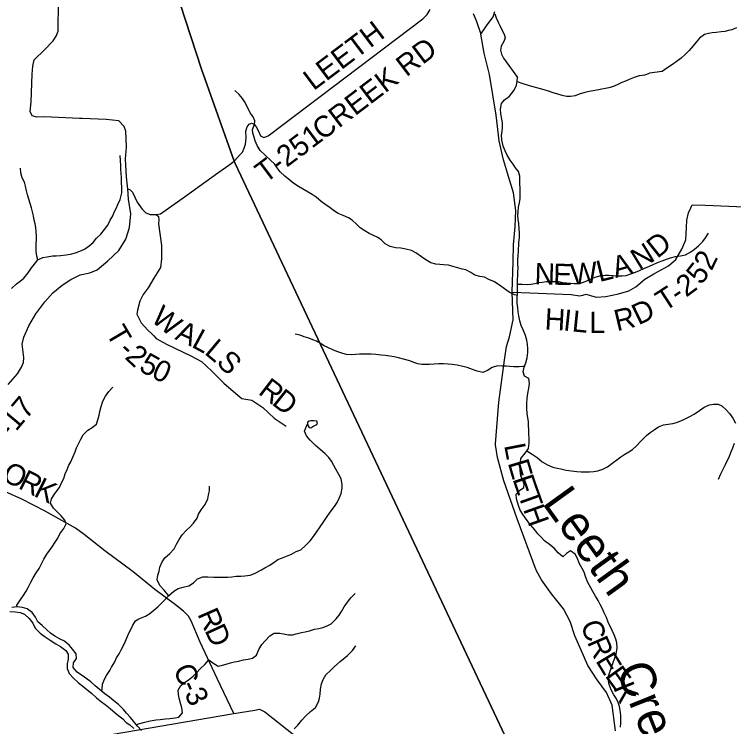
# Model space of a CAD drawing. Extents: x 1578669 to 1989827, y 208020 to 553079.
# Drawn here: x 1777435 to 1787639, y 401117 to 411216 of the extents above; entities that cross this region are included whole.
import ezdxf

# ---------------------------------------------------------------- set-up
doc = ezdxf.new("R2010")
doc.units = 0
for name, color, linetype in [('GM_X_County_Road', 7, 'Continuous'), ('GM_X_County_Road_Text', 7, 'Continuous'), ('GM_X_Minor_Lake', 7, 'Continuous'), ('GM_X_Minor_River', 7, 'Continuous'), ('GM_X_Minor_River_Text', 7, 'Continuous'), ('GM_X_State_Route', 7, 'Continuous'), ('GM_X_Township', 7, 'Continuous'), ('GM_X_Township_Road', 7, 'Continuous'), ('GM_X_Township_Road_Text', 7, 'Continuous')]:
    doc.layers.add(name, color=color, linetype=linetype)

msp = doc.modelspace()

# ---------------------------------------------------------------- linework, layer by layer
at = {"layer": 'GM_X_County_Road'}
for points in [[(1778358, 409740), (1777861, 409761), (1777753, 409757), (1777689, 409777), (1777660, 409840), (1777673, 409978), (1777688, 410369), (1777695, 410483), (1777718, 410569), (1777863, 410715), (1777984, 410842), (1778027, 410906), (1778054, 410980), (1778071, 412232)], [(1784055, 410934), (1784135, 411054), (1784226, 411183), (1784253, 411259)], [(1784263, 405128), (1784310, 405715), (1784387, 406314), (1784419, 406507), (1784460, 406644), (1784511, 406887), (1784497, 407278), (1784511, 407713), (1784518, 407946), (1784538, 408209), (1784551, 408433), (1784517, 408685), (1784432, 408963), (1784374, 409154), (1784312, 409423), (1784272, 409785), (1784176, 410362), (1784101, 410664), (1784055, 410934)], [(1777347, 405969), (1777477, 406118), (1777538, 406214), (1777563, 406282), (1777568, 406352), (1777545, 406539), (1777571, 406639), (1777642, 406799), (1777740, 406968), (1777866, 407139), (1777982, 407266), (1778115, 407375), (1778236, 407456), (1778369, 407525), (1778507, 407553), (1778609, 407596), (1778761, 407719), (1778915, 407870), (1779016, 408027), (1779066, 408195), (1779086, 408390), (1779056, 408595), (1779043, 408741), (1779038, 408780), (1779028, 408914), (1779010, 409163), (1779024, 409335), (1779023, 409450), (1779017, 409558), (1778993, 409624), (1778918, 409707), (1778737, 409723), (1778398, 409738), (1778358, 409740)], [(1785965, 401057), (1785914, 401419), (1785838, 401599), (1785702, 401779), (1785570, 401983), (1785478, 402199), (1785388, 402406), (1785322, 402606), (1785227, 402787), (1785055, 402998), (1784913, 403196), (1784839, 403335), (1784570, 404061), (1784381, 404603), (1784290, 404931), (1784262, 405112), (1784263, 405127), (1784263, 405128)], [(1780548, 401304), (1780310, 401799), (1780073, 402313), (1779943, 402618), (1779905, 402683), (1779834, 402752), (1779719, 402843), (1779427, 403061), (1779120, 403312), (1778717, 403611), (1778425, 403840), (1778304, 403929), (1777872, 404173), (1777542, 404343), (1777307, 404446)]]:
    msp.add_lwpolyline(points, dxfattribs=at)
at = {"layer": 'GM_X_Minor_Lake'}
for points in [[(1781593, 405410), (1781601, 405380), (1781617, 405359), (1781641, 405355), (1781685, 405381), (1781723, 405397), (1781735, 405417), (1781725, 405447), (1781685, 405451), (1781643, 405454), (1781617, 405448), (1781595, 405436)], [(1781595, 405436), (1781593, 405410)]]:
    msp.add_lwpolyline(points, dxfattribs=at)
at = {"layer": 'GM_X_Minor_River'}
for points in [[(1784250, 411222), (1784272, 411166), (1784300, 411104), (1784326, 411050), (1784352, 410997), (1784382, 410933), (1784398, 410881), (1784378, 410831), (1784342, 410767), (1784333, 410708), (1784345, 410654), (1784373, 410596), (1784410, 410544), (1784452, 410490), (1784571, 410323)], [(1787678, 411025), (1787616, 410999), (1787566, 410985), (1787514, 410973), (1787462, 410969), (1787394, 410961), (1787334, 410955), (1787281, 410945), (1787225, 410929), (1787153, 410879), (1787109, 410822), (1787067, 410770), (1787009, 410702), (1786957, 410650), (1786895, 410596), (1786825, 410541), (1786771, 410503), (1786694, 410453), (1786624, 410407), (1786448, 410381)], [(1784607, 406869), (1784592, 406941), (1784584, 406997), (1784576, 407055), (1784570, 407120), (1784571, 407330), (1784573, 407406), (1784575, 407456), (1784576, 407510), (1784580, 407567), (1784582, 407623), (1784580, 407673), (1784578, 407737), (1784581, 407799), (1784585, 407855), (1784593, 407975), (1784601, 408058), (1784602, 408118), (1784598, 408172), (1784592, 408252), (1784584, 408314), (1784580, 408364), (1784581, 408416), (1784589, 408483), (1784603, 408545), (1784613, 408605), (1784613, 408671), (1784610, 408747), (1784604, 408819), (1784604, 408921), (1784587, 408990), (1784547, 409042), (1784513, 409094), (1784471, 409150), (1784423, 409231), (1784398, 409283), (1784370, 409349), (1784350, 409435), (1784348, 409502), (1784355, 409554), (1784361, 409614), (1784361, 409676), (1784353, 409730), (1784339, 409806), (1784330, 409872), (1784346, 409953), (1784388, 410004), (1784458, 410058), (1784524, 410142), (1784559, 410212), (1784569, 410270), (1784571, 410323)], [(1784568, 410266), (1784649, 410238), (1784723, 410214), (1784774, 410198), (1784842, 410179), (1784894, 410163), (1784946, 410149), (1785008, 410131), (1785076, 410108), (1785128, 410096), (1785204, 410072), (1785272, 410056), (1785326, 410054), (1785394, 410067), (1785454, 410089), (1785532, 410113), (1785588, 410125), (1785648, 410137), (1785700, 410145), (1785770, 410158), (1785822, 410168), (1785892, 410184), (1785948, 410202), (1786002, 410226), (1786058, 410256), (1786110, 410275), (1786164, 410299), (1786232, 410325), (1786306, 410349), (1786378, 410361), (1786448, 410381)], [(1784571, 407232), (1784531, 407240), (1784455, 407276), (1784389, 407325), (1784317, 407377), (1784238, 407427), (1784176, 407452), (1784104, 407488), (1784038, 407498), (1783968, 407520), (1783912, 407557), (1783840, 407593), (1783787, 407605), (1783727, 407621), (1783655, 407642), (1783593, 407658), (1783523, 407666), (1783471, 407668), (1783415, 407675), (1783345, 407693), (1783273, 407735), (1783210, 407779), (1783132, 407834), (1783068, 407866), (1782990, 407888), (1782916, 407901), (1782844, 407907), (1782766, 407925), (1782697, 407960), (1782645, 408012), (1782593, 408050), (1782521, 408084), (1782467, 408109), (1782407, 408149), (1782342, 408189), (1782290, 408239), (1782226, 408298), (1782174, 408332), (1782098, 408362), (1782031, 408393), (1781979, 408425), (1781913, 408473), (1781841, 408524), (1781789, 408562), (1781718, 408622), (1781658, 408662), (1781604, 408693), (1781546, 408727), (1781464, 408777), (1781402, 408818), (1781347, 408862), (1781271, 408920), (1781207, 408985), (1781163, 409039), (1781124, 409097), (1781072, 409145), (1780992, 409218), (1780920, 409284), (1780879, 409355), (1780851, 409423), (1780835, 409475), (1780819, 409533), (1780815, 409583), (1780844, 409653), (1780848, 409705), (1780824, 409762), (1780782, 409822), (1780711, 409966), (1780673, 410021), (1780625, 410079), (1780561, 410135)], [(1777395, 407331), (1777467, 407397), (1777519, 407431), (1777571, 407477), (1777633, 407551), (1777679, 407623), (1777720, 407675), (1777768, 407735), (1777838, 407769), (1777902, 407779), (1777976, 407791), (1778028, 407792), (1778090, 407798), (1778170, 407804), (1778232, 407816), (1778300, 407834), (1778364, 407859), (1778432, 407887), (1778498, 407933), (1778552, 407983), (1778600, 408045), (1778660, 408101), (1778714, 408165), (1778759, 408229), (1778795, 408297), (1778831, 408361), (1778851, 408411), (1778877, 408463), (1778901, 408521), (1778936, 408593), (1778958, 408687), (1778960, 408763), (1778956, 408834), (1778955, 408904), (1778951, 408960), (1778947, 409018), (1778945, 409072), (1778941, 409146), (1778936, 409215)], [(1777768, 407735), (1777752, 407787), (1777746, 407855), (1777744, 407906), (1777746, 407968), (1777749, 408018), (1777747, 408068), (1777745, 408136), (1777739, 408192), (1777731, 408244), (1777718, 408300), (1777706, 408361), (1777692, 408417), (1777678, 408471), (1777658, 408535), (1777639, 408595), (1777621, 408658), (1777609, 408712), (1777593, 408780), (1777578, 408836), (1777544, 408898), (1777528, 408967), (1777522, 409035)], [(1784573, 407391), (1784641, 407392), (1784711, 407388), (1784763, 407392), (1784821, 407401), (1784875, 407413), (1784927, 407421), (1784981, 407427), (1785045, 407429), (1785159, 407428), (1785215, 407416), (1785319, 407404), (1785377, 407398), (1785431, 407399), (1785483, 407409), (1785549, 407435), (1785605, 407461), (1785675, 407489), (1785761, 407513), (1785817, 407520), (1785871, 407518), (1785925, 407514), (1785989, 407508), (1786058, 407510), (1786114, 407515), (1786168, 407533), (1786224, 407549), (1786305, 407585), (1786375, 407619), (1786437, 407643), (1786509, 407672), (1786573, 407702), (1786627, 407722), (1786687, 407746), (1786743, 407762), (1786815, 407784), (1786885, 407790), (1786957, 407805), (1787031, 407847), (1787085, 407885), (1787141, 407933), (1787203, 407995), (1787241, 408047), (1787282, 408113)], [(1786035, 401108), (1786039, 401166), (1786039, 401220), (1786038, 401272), (1786028, 401348), (1786018, 401400), (1786000, 401457), (1785976, 401509), (1785939, 401569), (1785903, 401637), (1785875, 401714), (1785863, 401768), (1785866, 401834), (1785882, 401888), (1785906, 401958), (1785932, 402026), (1785948, 402078), (1785971, 402146), (1785987, 402232), (1785983, 402304), (1785969, 402355), (1785945, 402417), (1785918, 402481), (1785860, 402598), (1785834, 402666), (1785805, 402730), (1785773, 402796), (1785745, 402846), (1785717, 402903), (1785682, 402967), (1785644, 403033), (1785612, 403085), (1785570, 403160), (1785537, 403246), (1785517, 403308), (1785491, 403358), (1785451, 403427), (1785418, 403511), (1785392, 403563), (1785324, 403609), (1785268, 403572), (1785214, 403526), (1785148, 403582), (1785092, 403646), (1785026, 403701), (1784957, 403749), (1784909, 403801), (1784861, 403852), (1784819, 403906), (1784760, 403974), (1784712, 404038), (1784652, 404121), (1784610, 404187), (1784593, 404237), (1784571, 404297), (1784559, 404348), (1784553, 404412), (1784601, 404466), (1784661, 404506), (1784668, 404556), (1784642, 404622), (1784622, 404674), (1784612, 404748), (1784613, 404814), (1784615, 404865), (1784621, 404917), (1784681, 404993), (1784729, 405061), (1784738, 405135), (1784740, 405203), (1784734, 405269), (1784734, 405323), (1784730, 405385), (1784727, 405439), (1784711, 405556), (1784705, 405626), (1784705, 405700), (1784712, 405772), (1784722, 405842), (1784734, 405914), (1784742, 405983), (1784735, 406051), (1784671, 406085), (1784655, 406147), (1784669, 406215), (1784689, 406273), (1784712, 406345), (1784720, 406420), (1784718, 406472), (1784716, 406542), (1784706, 406596), (1784687, 406664), (1784653, 406745), (1784627, 406803), (1784607, 406869)], [(1784672, 406225), (1784647, 406221), (1784595, 406220), (1784519, 406220), (1784465, 406222), (1784411, 406228), (1784359, 406230), (1784290, 406231), (1784216, 406209), (1784149, 406165), (1784079, 406139), (1784001, 406155), (1783936, 406180), (1783858, 406208), (1783798, 406224), (1783718, 406240), (1783648, 406251), (1783590, 406257), (1783522, 406261), (1783458, 406259), (1783326, 406252), (1783214, 406252), (1783157, 406262), (1783103, 406279), (1783045, 406301), (1782955, 406329), (1782885, 406345), (1782823, 406358), (1782763, 406368), (1782697, 406378), (1782641, 406382), (1782565, 406393), (1782495, 406399), (1782384, 406399), (1782332, 406397), (1782276, 406392), (1782218, 406390), (1782148, 406394), (1782094, 406406), (1782024, 406430), (1781964, 406453), (1781882, 406491), (1781830, 406517), (1781779, 406547), (1781721, 406580), (1781669, 406600), (1781613, 406624), (1781545, 406644), (1781489, 406667), (1781421, 406683)], [(1777473, 402813), (1777472, 402839), (1777518, 402909), (1777562, 402971), (1777600, 403035), (1777630, 403087), (1777668, 403165), (1777703, 403227), (1777745, 403299), (1777787, 403361), (1777817, 403417), (1777855, 403490), (1777896, 403560), (1777932, 403612), (1777970, 403666), (1778012, 403730), (1778050, 403788), (1778082, 403848), (1778135, 403926), (1778171, 403992), (1778149, 404042), (1778099, 404104), (1778049, 404156), (1777990, 404215), (1777948, 404285), (1777962, 404347), (1778014, 404425), (1778073, 404509), (1778105, 404573), (1778135, 404637), (1778157, 404701), (1778183, 404761), (1778210, 404823), (1778236, 404873), (1778266, 404937), (1778298, 405013), (1778316, 405069), (1778350, 405136), (1778377, 405192), (1778409, 405252), (1778479, 405318), (1778541, 405357), (1778599, 405405), (1778621, 405465), (1778638, 405533), (1778646, 405586), (1778666, 405658), (1778690, 405732), (1778730, 405800), (1778777, 405868), (1778833, 405930)], [(1784706, 405028), (1784779, 404982), (1784853, 404934), (1784924, 404872), (1785000, 404827), (1785076, 404795), (1785134, 404781), (1785188, 404770), (1785262, 404754), (1785338, 404742), (1785414, 404734), (1785478, 404729), (1785532, 404729), (1785593, 404731), (1785655, 404735), (1785715, 404745), (1785785, 404768), (1785852, 404802), (1785932, 404860), (1785982, 404898), (1786038, 404940), (1786096, 404982), (1786152, 405014), (1786204, 405048), (1786256, 405092), (1786322, 405162), (1786405, 405246), (1786457, 405285), (1786511, 405325), (1786573, 405367), (1786645, 405397), (1786711, 405403), (1786777, 405413), (1786831, 405429), (1786889, 405454), (1786941, 405478), (1787009, 405508), (1787081, 405546), (1787157, 405598), (1787223, 405646), (1787297, 405680), (1787353, 405687), (1787419, 405687), (1787473, 405663), (1787535, 405609), (1787583, 405558), (1787630, 405490), (1787666, 405420)], [(1778677, 401616), (1778681, 401649), (1778687, 401719), (1778713, 401789), (1778743, 401843), (1778787, 401911), (1778813, 401961), (1778858, 402037), (1778886, 402091), (1778924, 402149), (1778948, 402207), (1778978, 402259), (1779005, 402319), (1779037, 402383), (1779061, 402441), (1779091, 402503), (1779115, 402553), (1779153, 402619), (1779203, 402645), (1779294, 402685), (1779356, 402719), (1779412, 402769), (1779470, 402815), (1779546, 402889), (1779622, 402973), (1779698, 403035), (1779758, 403074), (1779832, 403094), (1779908, 403112), (1779977, 403156), (1780035, 403214), (1780109, 403242), (1780179, 403239), (1780265, 403235), (1780325, 403235), (1780403, 403237), (1780464, 403237), (1780522, 403240), (1780582, 403248), (1780648, 403252), (1780706, 403256), (1780782, 403266), (1780840, 403287), (1780940, 403339), (1780990, 403369), (1781057, 403405), (1781123, 403449), (1781173, 403487), (1781227, 403507), (1781297, 403534), (1781365, 403562), (1781435, 403598), (1781501, 403622), (1781567, 403684), (1781631, 403752), (1781677, 403814), (1781722, 403874), (1781774, 403948), (1781814, 404010), (1781862, 404084), (1781914, 404158), (1781979, 404238), (1782013, 404294), (1782049, 404364), (1782071, 404424), (1782085, 404496), (1782084, 404548), (1782070, 404630), (1782038, 404693), (1781996, 404767), (1781967, 404821), (1781933, 404881), (1781895, 404932), (1781843, 404986), (1781770, 405052), (1781708, 405105), (1781632, 405177), (1781580, 405241), (1781551, 405308), (1781593, 405408)], [(1787645, 405133), (1787623, 405065), (1787597, 404999), (1787571, 404935), (1787545, 404883), (1787518, 404829), (1787484, 404761), (1787452, 404695), (1787422, 404621)], [(1779623, 402974), (1779561, 403051), (1779501, 403119), (1779461, 403200), (1779469, 403262), (1779488, 403322), (1779498, 403376), (1779530, 403452), (1779572, 403508), (1779640, 403570), (1779700, 403638), (1779737, 403704), (1779773, 403768), (1779817, 403838), (1779875, 403904), (1779927, 403948), (1779975, 404000), (1780030, 404072), (1780048, 404128), (1780084, 404192), (1780140, 404268), (1780178, 404346), (1780191, 404404), (1780201, 404462), (1780201, 404524)], [(1779166, 401143), (1779197, 401156), (1779285, 401178), (1779363, 401200), (1779446, 401211), (1779504, 401219), (1779580, 401225), (1779642, 401231), (1779718, 401239), (1779768, 401250), (1779819, 401310), (1779811, 401383), (1779793, 401449), (1779775, 401519), (1779763, 401571), (1779758, 401633), (1779796, 401699), (1779848, 401741), (1779900, 401777), (1779970, 401831), (1780020, 401879), (1780078, 401939), (1780137, 401997), (1780195, 402065), (1780253, 402019), (1780328, 401976), (1780386, 401988), (1780438, 402002), (1780500, 402020), (1780556, 402034), (1780614, 402047), (1780686, 402063), (1780754, 402075), (1780812, 402089), (1780872, 402131), (1780901, 402211), (1780947, 402281), (1780991, 402333), (1781057, 402403), (1781123, 402441), (1781199, 402440), (1781251, 402430), (1781325, 402416), (1781379, 402420), (1781431, 402434), (1781507, 402449), (1781559, 402461), (1781621, 402475), (1781693, 402497), (1781753, 402507), (1781811, 402523), (1781875, 402548), (1781931, 402576), (1781999, 402644), (1782043, 402696), (1782074, 402748), (1782114, 402816), (1782160, 402882), (1782208, 402942), (1782272, 403004)], [(1779238, 401064), (1779182, 401124), (1779125, 401192), (1779081, 401247), (1779025, 401307), (1778981, 401359), (1778910, 401428), (1778846, 401484), (1778786, 401532), (1778718, 401583), (1778666, 401625), (1778583, 401697), (1778519, 401750), (1778449, 401806), (1778385, 401848), (1778324, 401891), (1778268, 401953), (1778274, 402021), (1778318, 402081), (1778311, 402149), (1778261, 402213), (1778219, 402266), (1778147, 402326), (1778075, 402360), (1778008, 402397), (1777946, 402441), (1777896, 402491), (1777828, 402552), (1777768, 402604), (1777733, 402670), (1777687, 402736), (1777615, 402787), (1777549, 402807), (1777473, 402813), (1777399, 402807)], [(1777371, 402747), (1777447, 402745), (1777515, 402733), (1777579, 402713), (1777647, 402652), (1777696, 402582), (1777732, 402514), (1777800, 402443), (1777870, 402389), (1777943, 402341), (1778021, 402290), (1778089, 402254), (1778163, 402194), (1778197, 402143), (1778198, 402071), (1778184, 402005), (1778182, 401939), (1778212, 401871), (1778275, 401806), (1778345, 401738), (1778407, 401690), (1778461, 401644), (1778530, 401589), (1778600, 401523), (1778672, 401466), (1778724, 401432), (1778792, 401372), (1778867, 401312), (1778919, 401269), (1778973, 401229), (1779021, 401177), (1779073, 401140), (1779128, 401092)], [(1781405, 401083), (1781455, 401135), (1781515, 401209), (1781571, 401271), (1781635, 401329), (1781709, 401390), (1781750, 401470), (1781766, 401521), (1781774, 401577), (1781780, 401649), (1781794, 401723), (1781817, 401783), (1781853, 401851), (1781925, 401917), (1781979, 401967), (1782057, 402039), (1782109, 402081), (1782161, 402125), (1782230, 402194), (1782278, 402262)]]:
    msp.add_lwpolyline(points, dxfattribs=at)
at = {"layer": 'GM_X_State_Route'}
msp.add_lwpolyline([(1777621, 400802), (1780548, 401304), (1780848, 401351), (1780915, 401362), (1780990, 401324), (1782230, 400343)], dxfattribs=at)
at = {"layer": 'GM_X_Township'}
for points in [[(1783614, 419410), (1784100, 417736), (1781622, 416934), (1782448, 415530), (1782431, 415495), (1782390, 415460), (1780741, 414951), (1779386, 414559), (1779277, 414513), (1778920, 414413), (1778870, 414384), (1778853, 414343), (1778853, 414309), (1778950, 414016), (1778961, 413967), (1778960, 413929), (1778955, 413920), (1780089, 410441), (1780555, 409135), (1780567, 409103), (1785492, 398667)], [(1785492, 398667), (1780567, 409103), (1780555, 409135), (1780089, 410441), (1778955, 413920), (1778960, 413929), (1778961, 413967), (1778950, 414016), (1778853, 414309), (1778853, 414343), (1778870, 414384), (1778920, 414413), (1779277, 414513), (1779386, 414559), (1780741, 414951), (1782390, 415460), (1782431, 415495), (1782448, 415530), (1781622, 416934), (1784100, 417736), (1783614, 419410)]]:
    msp.add_lwpolyline(points, dxfattribs=at)
at = {"layer": 'GM_X_Township_Road'}
for points in [[(1780477, 409079), (1780555, 409135), (1780643, 409235), (1780671, 409264), (1780696, 409319), (1780714, 409376), (1780723, 409466), (1780720, 409561), (1780737, 409621), (1780764, 409657), (1780800, 409671), (1780836, 409659), (1780866, 409623), (1780893, 409569), (1780926, 409493), (1780973, 409472), (1781038, 409492), (1783232, 411154), (1783291, 411213), (1783332, 411285)], [(1783942, 411228), (1783989, 411127), (1784055, 410934)], [(1779043, 408741), (1779080, 408729), (1779109, 408695), (1779177, 408553), (1779249, 408454), (1779302, 408404), (1779362, 408379), (1779410, 408377), (1779446, 408377), (1779508, 408389), (1779864, 408640), (1780322, 408968), (1780477, 409079)], [(1784497, 407278), (1784747, 407267), (1785334, 407246), (1785455, 407224), (1785498, 407236), (1785546, 407250), (1785610, 407231), (1785691, 407208), (1785825, 407216), (1786006, 407252), (1786151, 407297), (1786251, 407354), (1786380, 407459), (1786507, 407537), (1786715, 407649), (1786818, 407741), (1786905, 407886), (1786961, 408018), (1786969, 408196), (1786976, 408299), (1787001, 408401), (1787030, 408473), (1787050, 408513), (1787238, 408510), (1788350, 408461)], [(1779446, 408377), (1779482, 408350), (1779485, 408303), (1779479, 408245), (1779521, 407938), (1779520, 407752), (1779506, 407626), (1779415, 407477), (1779331, 407339), (1779260, 407246), (1779215, 407150), (1779180, 407024), (1779171, 406964), (1779232, 406843), (1779329, 406737), (1779383, 406685)], [(1779383, 406685), (1779413, 406656), (1779449, 406621), (1779593, 406539), (1779939, 406375), (1780088, 406293), (1780233, 406161), (1780405, 405986), (1780576, 405842), (1780661, 405771), (1780805, 405745), (1780958, 405643), (1781120, 405490), (1781293, 405376)]]:
    msp.add_lwpolyline(points, dxfattribs=at)

# ---------------------------------------------------------------- texts
at = {"layer": 'GM_X_County_Road_Text'}
for s, rotation, p in [('C-17', 50.1065, (1777187, 404968)), ('L', 281.0217, (1784382, 405106)), ('E', 286.45, (1784433, 404857)), ('O', 333.3177, (1777240, 404622)), ('R', 333.3229, (1777476, 404503)), ('K', 333.4865, (1777697, 404392)), ('E', 289.0008, (1784500, 404628)), ('T', 289.5773, (1784575, 404412)), ('H', 289.5845, (1784650, 404201)), ('R', 293.6768, (1780028, 402714)), ('D', 294.6667, (1780130, 402483)), ('C', 290.2002, (1785464, 402566)), ('R', 293.5259, (1785556, 402317)), ('E', 301.1796, (1785674, 402052)), ('C', 294.2482, (1779682, 401929)), ('E', 305.9024, (1785806, 401837)), ('-', 294.9003, (1779785, 401701)), ('K', 292.4529, (1785928, 401672)), ('3', 296.4145, (1779841, 401582))]:
    msp.add_text(s, height=300, rotation=rotation, dxfattribs=at).set_placement(p)
at = {"layer": 'GM_X_Minor_River_Text'}
for s, height, rotation, p in [('Leeth', 500, 305.7914, (1784912, 404288)), ('Creek', 500.1, 291.9564, (1785964, 401925))]:
    msp.add_text(s, height=height, rotation=rotation, dxfattribs=at).set_placement(p)
at = {"layer": 'GM_X_Township_Road_Text'}
for s, rotation, p in [('LEETH', 36.9998, (1781680, 410126)), ('CREEK RD', 37.1772, (1781806, 409419)), ('T-251', 36.8138, (1780995, 408813)), ('D', 38.4069, (1786556, 407746)), ('N', 31.4518, (1786298, 407585)), ('2', 63.6636, (1787326, 407570)), ('A', 16.1292, (1785965, 407477)), ('N', 358.295, (1784812, 407391)), ('E', 358.4899, (1785077, 407383)), ('W', 5.359, (1785341, 407379)), ('L', 13.9743, (1785735, 407419)), ('5', 51.828, (1787176, 407368)), ('2', 36.6815, (1786966, 407197)), ('T', 33.0589, (1786659, 406995)), ('-', 33.6455, (1786850, 407119)), ('D', 26.0645, (1786290, 406803)), ('W', 321.0956, (1779358, 406876)), ('H', 356.9204, (1784954, 406749)), ('R', 13.3386, (1785984, 406722)), ('I', 353.9236, (1785214, 406736)), ('L', 354.2744, (1785338, 406722)), ('L', 0.1741, (1785594, 406698)), ('T', 300.4875, (1778727, 406696)), ('A', 335.6399, (1779700, 406614)), ('L', 331.7155, (1779935, 406507)), ('L', 319.9914, (1780119, 406410)), ('-', 315.9998, (1778895, 406434)), ('2', 317.1715, (1778989, 406344)), ('S', 315.588, (1780287, 406270)), ('5', 330.716, (1779187, 406173)), ('0', 334.1481, (1779365, 406073)), ('R', 322.4252, (1780881, 405843)), ('D', 321.4636, (1781075, 405694))]:
    msp.add_text(s, height=300, rotation=rotation, dxfattribs=at).set_placement(p)

doc.saveas('drawing.dxf')
